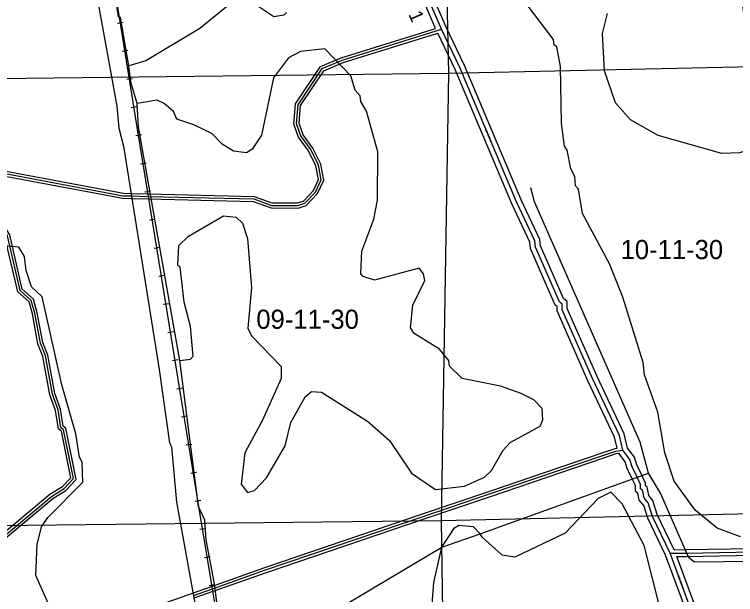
# Model space of a CAD drawing. Extents: x 457167 to 656239, y 1787309 to 1969297.
# Drawn here: x 564239 to 572709, y 1896984 to 1903802 of the extents above; entities that cross this region are included whole.
import ezdxf

# ---------------------------------------------------------------- set-up
doc = ezdxf.new("R2010")
doc.units = 0
for name, color, linetype in [('Level 1', 7, 'Continuous'), ('Level 13', 7, 'Continuous'), ('Level 14', 7, 'Continuous'), ('Level 19', 7, 'Continuous'), ('Level 2', 7, 'Continuous'), ('Level 22', 7, 'Continuous'), ('Level 23', 7, 'Continuous'), ('Level 31', 7, 'Continuous'), ('Level 32', 7, 'Continuous'), ('Level 34', 7, 'Continuous'), ('Level 37', 7, 'Continuous'), ('Level 5', 7, 'Continuous'), ('Level 7', 7, 'Continuous')]:
    doc.layers.add(name, color=color, linetype=linetype)

msp = doc.modelspace()

# ---------------------------------------------------------------- linework, layer by layer
at = {"layer": 'Level 1'}
for p, q in [((569209.114, 1908436.293), (569337.487, 1903109.463)), ((569337.487, 1903109.463), (574605.324, 1903226.441)), ((563938.696, 1903047.131), (569337.487, 1903109.463)), ((569337.487, 1903109.463), (569251.152, 1897850.92)), ((574577.06, 1897970.787), (569251.152, 1897850.92)), ((569251.152, 1897850.92), (563966.433, 1897790.399)), ((569251.152, 1897850.92), (569328.96, 1892597.232))]:
    msp.add_line(p, q, dxfattribs=at)
at = {"layer": 'Level 13'}
msp.add_line((571940.445, 1897468.641), (571733.167, 1897902.573), dxfattribs=at)
for points in [[(569256.008, 1903628.024), (568816.829, 1904646.165), (568750.58, 1904863.053), (568584.829, 1905213.632), (568576.742, 1905288.926), (568493.827, 1905447.306), (568353.392, 1905881.101), (568295.059, 1905948.15), (568187.828, 1906306.957), (568171.296, 1906440.453), (568113.42, 1906565.32), (568113.559, 1906623.866), (568088.506, 1906649.017), (568044.501, 1906859.307)], [(571385.185, 1898679.015), (571343.934, 1898854.021), (571029.105, 1899521.661), (570672.646, 1900331.221), (570672.8, 1900398.131), (570639.475, 1900423.298), (570357.679, 1901065.779), (570349.585, 1901140.707), (570134.139, 1901599.76), (569471.45, 1903177.33), (569256.008, 1903628.024)], [(571556.457, 1898354.256), (571493.169, 1898486.766), (571468.24, 1898570.096), (571385.185, 1898679.015)], [(571733.167, 1897902.573), (571683.609, 1898061.233), (571633.822, 1898119.53), (571617.179, 1898211.206), (571592.416, 1898227.99), (571592.53, 1898278.171), (571556.457, 1898354.256)], [(572280.61, 1896459.492), (572238.228, 1896559.226), (572188.854, 1896801.16), (571940.445, 1897468.641)]]:
    msp.add_lwpolyline(points, dxfattribs=at)
at = {"layer": 'Level 14'}
for p, q in [((571987.409, 1897509.531), (571789.159, 1897924.561)), ((571885.148, 1897445.199), (571677.176, 1897880.585))]:
    msp.add_line(p, q, dxfattribs=at)
for points in [[(569186.453, 1903637.785), (568760.417, 1904625.455), (568694.471, 1904841.351), (568526.253, 1905197.148), (568518.3, 1905271.191), (568438.31, 1905423.985), (568300.082, 1905850.962), (568241.282, 1905918.547), (568128.9, 1906294.593), (568112.905, 1906423.75), (568053.387, 1906552.158), (568053.499, 1906599.141), (568033.425, 1906619.293), (567985.772, 1906847.018)], [(569310.643, 1903652.853), (568873.24, 1904666.876), (568806.69, 1904884.754), (568643.405, 1905230.117), (568635.184, 1905306.661), (568549.345, 1905470.627), (568406.701, 1905911.241), (568348.835, 1905977.752), (568246.756, 1906319.321), (568229.687, 1906457.156), (568173.452, 1906578.481), (568173.619, 1906648.591), (568143.587, 1906678.741), (568103.23, 1906871.596)], [(571317.989, 1898702.567), (571286.978, 1898834.126), (570974.504, 1899496.771), (570612.616, 1900318.662), (570612.73, 1900368.306), (570590.817, 1900384.856), (570299.017, 1901050.144), (570291.008, 1901124.293), (570079.298, 1901575.384), (569416.692, 1903152.758), (569211.195, 1903582.646)], [(571440.653, 1898705.226), (571400.89, 1898873.916), (571083.705, 1899546.551), (570732.676, 1900343.78), (570732.87, 1900427.956), (570688.131, 1900461.741), (570416.34, 1901081.413), (570408.164, 1901157.121), (570188.98, 1901624.135), (569526.209, 1903201.902), (569310.643, 1903652.853)], [(571610.6, 1898380.115), (571549.319, 1898508.423), (571522.587, 1898597.776), (571440.653, 1898705.226)], [(571502.241, 1898328.55), (571437.019, 1898465.107), (571413.893, 1898542.416), (571336.37, 1898644.081)], [(571677.176, 1897880.585), (571630, 1898031.613), (571577.679, 1898092.878), (571562.645, 1898175.683), (571532.342, 1898196.222), (571532.499, 1898264.733), (571502.241, 1898328.55)], [(571789.159, 1897924.561), (571737.217, 1898090.854), (571689.965, 1898146.182), (571671.712, 1898246.728), (571652.49, 1898259.757), (571652.562, 1898291.611), (571610.673, 1898379.961)], [(572225.388, 1896436.026), (572180.645, 1896541.314), (572130.996, 1896784.597), (571885.148, 1897445.2)], [(572332.759, 1896490.192), (572295.81, 1896577.138), (572246.711, 1896817.721), (572018.81, 1897430.103)]]:
    msp.add_lwpolyline(points, dxfattribs=at)
at = {"layer": 'Level 22'}
for p, q in [((572130.594, 1897472.21), (574658.179, 1897519.665)), ((571940.445, 1897468.641), (572130.594, 1897472.21))]:
    msp.add_line(p, q, dxfattribs=at)
at = {"layer": 'Level 23'}
for p, q in [((571987.41, 1897509.53), (572129.845, 1897512.203)), ((572129.844, 1897512.203), (574629.177, 1897559.127)), ((572018.809, 1897430.103), (572131.345, 1897432.216)), ((572131.345, 1897432.216), (574629.489, 1897479.117))]:
    msp.add_line(p, q, dxfattribs=at)
at = {"layer": 'Level 31'}
for p, q in [((565610.839, 1901668.348), (565814.3, 1901663.488)), ((569830.806, 1898170.227), (571151.036, 1898619.186)), ((569052.465, 1897906.225), (569830.806, 1898170.227)), ((566340.243, 1896972.676), (566564.92, 1897052.135))]:
    msp.add_line(p, q, dxfattribs=at)
for points in [[(565814.3, 1901663.488), (567049.69, 1901633.226), (567258.069, 1901557.451), (567566.457, 1901556.713), (567649.814, 1901581.605), (567775.394, 1901714.762), (567842.495, 1901856.06), (567809.53, 1902031.415), (567718.406, 1902214.906), (567602.108, 1902373.733), (567552.215, 1902515.673), (567569.602, 1902740.362), (567854.195, 1903164.782), (568087.78, 1903264.228), (569256.008, 1903628.024)], [(563750.345, 1896056.478), (563717.373, 1896223.471), (563684.449, 1896281.736), (563544.298, 1896949.006), (563561.63, 1897140.966), (563678.737, 1897307.222), (564672.835, 1898138.226), (564823.135, 1898229.493), (564931.845, 1898345.955), (564816.89, 1898921.52), (564783.567, 1898946.694), (564750.695, 1899155.141), (564684.379, 1899338.581), (564602.188, 1899788.973), (564544.375, 1899939.3), (564478.473, 1900289.651), (564437.194, 1900439.574), (564304.268, 1900556.633), (564155.795, 1901199.194), (564122.875, 1901257.459), (563982.82, 1901958.183)], [(563982.82, 1901958.183), (565516.103, 1901670.761), (565610.839, 1901668.348)], [(571151.036, 1898619.186), (571301.863, 1898670.841), (571385.185, 1898679.015)], [(566564.92, 1897052.135), (567188.345, 1897272.82), (569052.465, 1897906.225)]]:
    msp.add_lwpolyline(points, dxfattribs=at)
at = {"layer": 'Level 32'}
for p, q in [((565610.122, 1901638.356), (565813.584, 1901633.496)), ((565611.555, 1901698.339), (565815.017, 1901693.479)), ((569821.149, 1898198.631), (571141.378, 1898647.589)), ((569840.465, 1898141.823), (571160.695, 1898590.782)), ((569042.83, 1897934.635), (569821.17, 1898198.638)), ((569062.103, 1897877.813), (569840.444, 1898141.816)), ((566330.24, 1897000.961), (566554.917, 1897080.419)), ((563773.056, 1896096.334), (566330.238, 1897000.96)), ((566350.246, 1896944.392), (566574.922, 1897023.851))]:
    msp.add_line(p, q, dxfattribs=at)
for points in [[(565813.565, 1901633.496), (567044.05, 1901603.354), (567252.75, 1901527.463), (567570.806, 1901526.701), (567666.115, 1901555.163), (567800.465, 1901697.62), (567873.782, 1901852.008), (567838.247, 1902041.038), (567744.131, 1902230.555), (567628.937, 1902387.873), (567582.615, 1902519.659), (567598.905, 1902730.196), (567874.148, 1903140.671), (568098.142, 1903236.034), (569211.195, 1903582.646)], [(565815.035, 1901693.479), (567055.331, 1901663.096), (567263.389, 1901587.439), (567562.109, 1901586.725), (567633.513, 1901608.047), (567750.324, 1901731.905), (567811.208, 1901860.111), (567780.813, 1902021.791), (567692.68, 1902199.259), (567575.278, 1902359.593), (567521.816, 1902511.686), (567540.299, 1902750.53), (567834.241, 1903188.894), (568077.417, 1903292.423), (569186.452, 1903637.785)], [(563988.346, 1901987.671), (565519.269, 1901700.691), (565611.602, 1901698.338)], [(563715.994, 1896075.58), (563688.877, 1896212.919), (563656.045, 1896271.022), (563514.015, 1896947.234), (563532.473, 1897151.671), (563656.476, 1897327.716), (564655.33, 1898162.694), (564804.028, 1898252.989), (564899.41, 1898355.173), (564789.705, 1898904.458), (564755.82, 1898930.056), (564721.507, 1899147.636), (564655.315, 1899330.734), (564573.179, 1899780.825), (564515.395, 1899931.076), (564449.22, 1900282.885), (564410.647, 1900422.976), (564277.208, 1900540.488), (564127.541, 1901188.213), (564094.396, 1901246.876), (563957.394, 1901932.331)], [(563773.056, 1896096.333), (563745.869, 1896234.024), (563712.854, 1896292.451), (563574.58, 1896950.78), (563590.786, 1897130.262), (563700.998, 1897286.728), (564690.34, 1898113.756), (564842.243, 1898205.996), (564964.279, 1898336.736), (564844.075, 1898938.581), (564811.315, 1898963.331), (564779.883, 1899162.646), (564713.443, 1899346.428), (564631.196, 1899797.121), (564573.355, 1899947.525), (564507.727, 1900296.417), (564463.74, 1900456.171), (564331.328, 1900572.777), (564184.049, 1901210.175), (564151.354, 1901268.041), (564020.943, 1901920.512)], [(564020.943, 1901920.512), (565512.936, 1901640.831), (565610.075, 1901638.357)], [(571141.315, 1898647.568), (571295.453, 1898700.357), (571317.989, 1898702.567)], [(571160.756, 1898590.804), (571308.274, 1898641.326), (571336.369, 1898644.081)], [(566554.908, 1897080.416), (567178.512, 1897301.165), (569042.814, 1897934.63)], [(566574.93, 1897023.853), (567198.177, 1897244.475), (569062.118, 1897877.819)]]:
    msp.add_lwpolyline(points, dxfattribs=at)
at = {"layer": 'Level 37'}
for p, q in [((565516.369, 1903707.252), (565449.898, 1903696.454)), ((565570.062, 1903376.723), (565503.591, 1903365.926)), ((565623.755, 1903046.193), (565557.284, 1903035.396)), ((565677.448, 1902715.665), (565610.976, 1902704.866)), ((565731.146, 1902385.138), (565664.675, 1902374.336)), ((565784.855, 1902054.611), (565718.385, 1902043.81)), ((565838.566, 1901724.086), (565772.095, 1901713.283)), ((565892.263, 1901393.555), (565825.792, 1901382.757)), ((565945.957, 1901063.026), (565879.485, 1901052.228)), ((565999.65, 1900732.497), (565933.179, 1900721.698)), ((566053.344, 1900401.968), (565986.872, 1900391.169)), ((566107.037, 1900071.438), (566040.566, 1900060.641)), ((566160.731, 1899740.909), (566094.26, 1899730.111)), ((566214.425, 1899410.381), (566147.953, 1899399.581)), ((566268.118, 1899079.851), (566201.647, 1899069.053)), ((566321.812, 1898749.322), (566255.34, 1898738.524)), ((566375.505, 1898418.793), (566309.034, 1898407.995)), ((566429.199, 1898088.264), (566362.728, 1898077.466)), ((566483.29, 1897757.851), (566416.835, 1897746.952)), ((566537.489, 1897427.406), (566471.034, 1897416.506)), ((566591.689, 1897096.959), (566525.234, 1897086.06))]:
    msp.add_line(p, q, dxfattribs=at)
msp.add_lwpolyline([(566641.681, 1896579.579), (566564.92, 1897052.135), (566406.68, 1898016.897), (565814.3, 1901663.488), (565682.119, 1902476.916), (565472.27, 1903768.726), (565442.207, 1903954.621), (565415.271, 1904120.144), (565390.215, 1904274.026), (565338.54, 1904592.341), (565320.377, 1904704.387), (565296.575, 1904850.994), (565261.186, 1905068.54), (565217.656, 1905336.651), (565148.76, 1905760.829), (565111.495, 1905990.38), (565040.41, 1906428.018), (564349.686, 1910680.721), (564238.235, 1911367.195)], dxfattribs=at)
at = {"layer": 'Level 5'}
for p, q in [((569708.435, 1897698.463), (571686.432, 1898409.045)), ((569257.789, 1897541.543), (569708.435, 1897698.463)), ((566760.423, 1896057.336), (569257.789, 1897541.543))]:
    msp.add_line(p, q, dxfattribs=at)
for points in [[(564882.71, 1905808.626), (565439.685, 1902722.379), (565463.839, 1902463.853), (565521.543, 1902255.279), (565938.267, 1899627.951), (566060.562, 1898768.912), (566085.413, 1898718.801), (566141.673, 1898068.396), (566395.587, 1896667.066), (566469.633, 1896358.36), (566730.384, 1894481.828), (566787.231, 1894014.837), (566836.735, 1893847.944), (566852.519, 1893572.777), (567252.244, 1890845.477), (567318.378, 1890678.554), (567375.125, 1890178.182), (567490.005, 1889602.61), (567677.368, 1888243.16), (567931.8, 1886991.893)], [(565582.901, 1903197.092), (565484.701, 1903764.285), (565459.72, 1903772.695), (565410.815, 1904122.982), (565312.286, 1904590.142), (565313.132, 1904856.909), (565272.169, 1905073.783)], [(565681.539, 1902754.933), (565607.294, 1903005.258), (565582.901, 1903197.092)], [(566180.38, 1899735.537), (565697.323, 1902479.766), (565681.539, 1902754.933)], [(571686.432, 1898409.045), (571587.605, 1898776.173), (570346.184, 1901597.885), (570305.05, 1901764.738)], [(566760.423, 1896057.336), (566653.753, 1896582.857), (566588.765, 1897108.279), (566490.355, 1897625.431), (566474.442, 1897858.906), (566399.939, 1898017.528), (566180.38, 1899735.537)], [(576749.238, 1897417.416), (572224.966, 1897365.266), (572158.435, 1897415.517), (571827.438, 1898175.201), (571686.432, 1898409.045)]]:
    msp.add_lwpolyline(points, dxfattribs=at)
at = {"layer": 'Level 7'}
for points in [[(570731.613, 1902205.194), (570698.431, 1902255.315), (570665.937, 1902522.201), (570651.418, 1903189.146), (570610.494, 1903422.692), (570577.173, 1903439.462), (570569.072, 1903506.193), (570187.228, 1904015.951)], [(566794.084, 1903943.476), (566417.97, 1903636.233), (565783.174, 1903254.786), (565582.901, 1903197.092)], [(567435.598, 1903824.701), (567402.147, 1903791.46), (567285.375, 1903775.178), (567002.557, 1903959.489)], [(572787.869, 1903924.221), (572828.634, 1903632.316), (572994.281, 1903298.34), (573102.265, 1903172.928), (573234.89, 1902947.424), (573233.845, 1902613.966), (573132.966, 1902355.868), (572965.875, 1902239.714), (572757.242, 1902173.679), (572548.828, 1902166.026), (572548.828, 1902166.026), (571799.22, 1902376.822), (571474.692, 1902561.272), (571300.276, 1902761.895), (571168.109, 1903137.462), (571144.502, 1903579.382), (571203.61, 1903812.609)], [(566180.38, 1899735.537), (566305.453, 1899751.819), (566338.893, 1899785.07), (566306.697, 1900135.288), (566232.582, 1900418.954), (566183.905, 1900835.933), (566158.935, 1900852.713), (566168.021, 1901086.099), (566285.082, 1901194.073), (566694.316, 1901434.524), (566844.34, 1901417.396), (566919.132, 1901350.435), (566976.905, 1901166.841), (567025.095, 1900591.498), (566981.87, 1900116.456), (567023.262, 1900024.635), (567372.244, 1899665.021), (567371.786, 1899523.307), (567153.469, 1899032.182), (566943.82, 1898649.361), (566900.965, 1898282.691), (566975.667, 1898182.43), (567059.128, 1898207.171), (567201.299, 1898356.766), (567419.258, 1898731.219), (567486.825, 1899006.086), (567654.535, 1899305.676), (567729.755, 1899372.108), (567846.427, 1899363.409), (568387.212, 1899019.888), (568644.92, 1898793.956), (568902.1, 1898409.67), (569184.918, 1898217.009), (569526.834, 1898257.584), (569760.617, 1898365.24), (569844.207, 1898439.972), (569978.376, 1898681.3), (570062.027, 1898772.733), (570412.771, 1898963.362), (570446.35, 1899038.255), (570438.439, 1899171.677), (570338.725, 1899272.039), (570188.901, 1899347.559), (569947.445, 1899431.667), (569497.576, 1899524.844), (569347.981, 1899667.016), (569339.84, 1899733.737), (569231.896, 1899867.479), (568932.378, 1900051.83), (568890.926, 1900118.651), (568916.783, 1900385.347), (569059.442, 1900676.666), (569043, 1900751.728), (568993.209, 1900818.579), (568467.57, 1900678.559), (568334.318, 1900720.668), (568309.406, 1900754.108), (568318.593, 1901020.845), (568461.52, 1901395.516), (568503.919, 1901620.471), (568505.75, 1902187.346), (568373.871, 1902662.945), (568307.569, 1902779.847), (568299.468, 1902846.569), (568241.305, 1902913.46), (568191.812, 1903080.353), (567884.412, 1903398.106), (567600.847, 1903365.682), (567458.905, 1903291.108), (567283.085, 1903058.251), (567139.212, 1902383.463), (567030.282, 1902217.057), (566963.461, 1902175.606), (566813.479, 1902192.774), (566680.355, 1902276.564), (566555.7, 1902401.996), (566347.625, 1902502.716), (566147.78, 1902570.035), (566106.389, 1902661.866), (565998.315, 1902753.927), (565915.083, 1902795.867), (565681.539, 1902754.933)], [(572767.803, 1897663.641), (572492.996, 1897764.56), (572235.259, 1897973.791), (571986.249, 1898316.396), (571878.953, 1898650.213), (571797.125, 1899125.644), (571640.145, 1899567.962), (571623.924, 1899709.746), (571384.659, 1900477.441), (571227.51, 1900869.778), (570912.626, 1901462.669), (570863.521, 1901746.265), (570830.31, 1901788.046), (570822.329, 1901896.458), (570772.606, 1901988.32), (570731.613, 1902205.194)], [(563712.15, 1894341.486), (564331.909, 1895231.486), (564541.04, 1895455.883), (564851.308, 1896030.111), (564885.086, 1896155.055), (564877.334, 1896338.489), (564488.305, 1897206.715), (564506.15, 1897573.444), (564556.827, 1897781.69), (564632.207, 1897889.833), (565042.03, 1898305.348), (565034.445, 1898538.794), (565001.295, 1898597.245), (564960.5, 1898872.481), (564795.599, 1899448.212), (564565.52, 1900482.674), (564440.835, 1900599.776), (564374.761, 1900791.739), (564358.609, 1900958.533), (564292.276, 1901067.105), (563792.236, 1901110.38)], [(571823.056, 1896816.378), (571633.703, 1897558.894), (571376.851, 1898051.592), (571243.887, 1898185.404), (571093.605, 1898110.861), (570708.834, 1897703.596), (570116.036, 1897422.051), (569966.083, 1897447.55), (569733.316, 1897656.712), (569708.435, 1897698.463)], [(569257.789, 1897541.543), (569408.559, 1897766.131), (569458.679, 1897799.312), (569625.342, 1897782.114), (569708.435, 1897698.463)], [(566988.709, 1894456.011), (567547.15, 1894420.866), (567763.994, 1894453.521), (568039.546, 1894594.357), (568306.57, 1894676.842), (568765.855, 1894917.124), (568974.747, 1895074.861), (569200.907, 1895407.591), (569234.845, 1895590.896), (569218.951, 1895832.681), (569136.665, 1896166.399), (569129.928, 1896666.611), (569164.753, 1897125.012), (569257.789, 1897541.543)]]:
    msp.add_lwpolyline(points, dxfattribs=at)

# ---------------------------------------------------------------- texts
at = {"layer": 'Level 19'}
msp.add_text('US HWY 1', height=160, rotation=293.3324445, dxfattribs=at).set_placement((568501.45, 1904644.39))
at = {"layer": 'Level 2'}
for s, p in [('10-11-30', (571358.365, 1900926.019)), ('09-11-30', (567079.95, 1900106.875))]:
    msp.add_text(s, height=225, dxfattribs=at).set_placement(p)
at = {"layer": 'Level 34'}
for rotation, p in [(292.7850972, (569761.63, 1902454.266)), (290.412475, (572026.24, 1897202.27))]:
    msp.add_text('US HWY 1', height=25, rotation=rotation, dxfattribs=at).set_placement(p)

doc.saveas('drawing.dxf')
